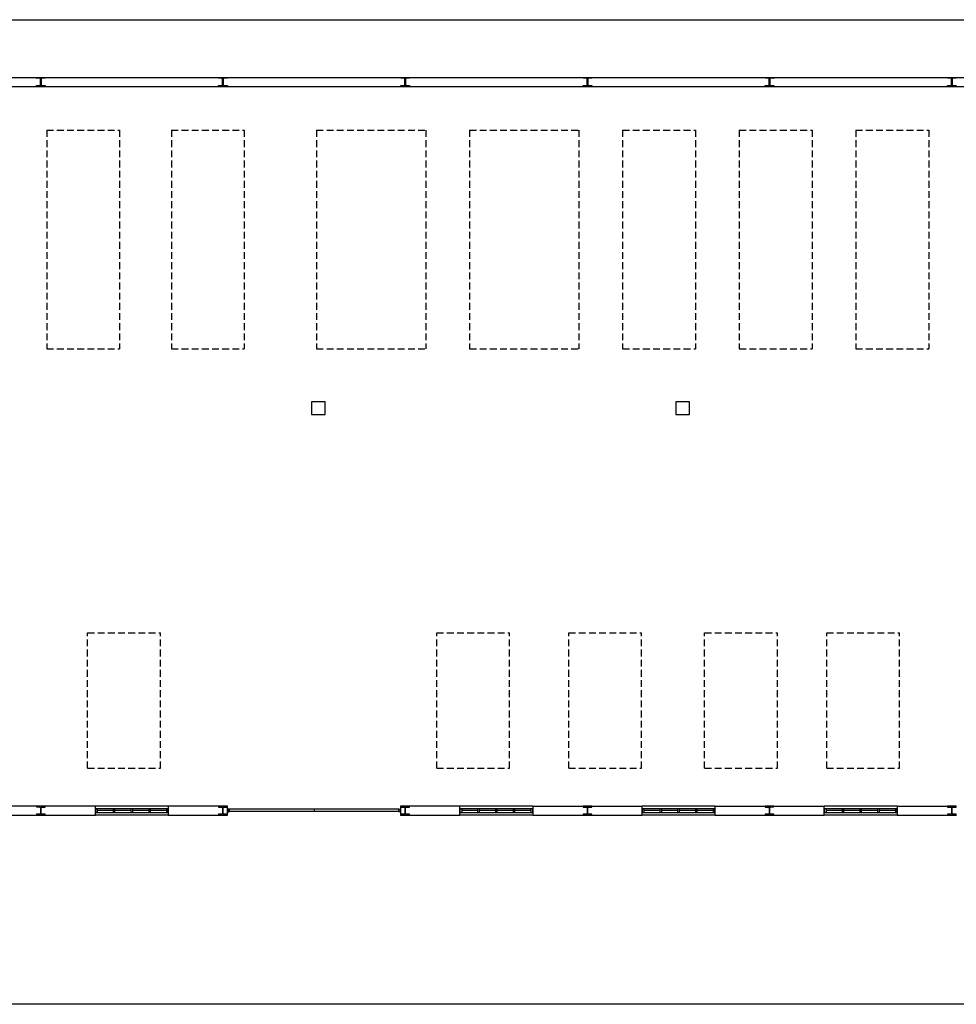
# Model space of a CAD drawing. Header units: millimetres. Extents: x -559 to 10735, y -2326 to 222.
# Tile 675 of 678: x 9973 to 10111, y -872 to -726. Entities that reach past the tile are written whole.
import ezdxf

# ---------------------------------------------------------------- set-up
doc = ezdxf.new("R2010")
doc.units = ezdxf.units.MM
doc.header["$LTSCALE"] = 4
doc.linetypes.add('HIDDEN', pattern=[0.375, 0.25, -0.125])
doc.layers.add('Extremos da Area Total', color=253, linetype='Continuous')
doc.layers.add('Planta Baixa', color=251, linetype='Continuous')

# ---------------------------------------------------------------- blocks, each defined once
blk = doc.blocks.new('AUW01D3S-flat-22-flat-1')
at = {"color": 9}
for p, q in [((0, 0.125), (-2, 0.125)), ((0, -0.125), (-2, -0.125))]:
    blk.add_line(p, q, dxfattribs=at)
blk = doc.blocks.new('AUD18D1S-flat-52-flat-1')
at = {"color": 9}
for p, q in [((-2, -0.125), (-2, 0.125)), ((0, 0.125), (0, -0.125))]:
    blk.add_line(p, q, dxfattribs=at)
blk = doc.blocks.new('AUD19D1S-flat-52-flat-1')
at = {"color": 9}
for p, q in [((-2, 0), (-2, 0)), ((0, 0), (0, 0))]:
    blk.add_line(p, q, dxfattribs=at)
blk = doc.blocks.new('AUD37D1S-flat-152-flat-1')
at = {"color": 9}
for p, q in [((-0.05, 0.05), (-0.05, -0.05)), ((0, 0.05), (-0.05, 0.05)), ((0, -0.05), (0, 0.05)), ((-0.05, -0.05), (0, -0.05))]:
    blk.add_line(p, q, dxfattribs=at)
at = {"color": 9, "width": 0.5, "flags": 3}
for p in [(-0.05, 0), (-0.05, -0.05)]:
    blk.add_attdef('JAMBPT', p, '', height=0.01, rotation=180, dxfattribs=at)
at = {"color": 9, "oblique": 36.8699, "width": 1.25, "flags": 3}
for p in [(-0.05, 0.05), (-0.05, 0), (-0.05, -0.05)]:
    blk.add_attdef('JAMBPT', p, '', height=0.00632, rotation=243.4349, dxfattribs=at)
blk = doc.blocks.new('AUD37D1S-flat-151-flat-1')
at = {"color": 9}
for p, q in [((0, -0.05), (0, 0.05)), ((0, 0.05), (0.05, 0.05)), ((0.05, 0.05), (0.05, -0.05)), ((0.05, -0.05), (0, -0.05))]:
    blk.add_line(p, q, dxfattribs=at)
at = {"color": 9, "text_generation_flag": 4, "width": 1.25, "flags": 3}
for p in [(0.05, 0.05), (0.05, 0), (0.05, -0.05)]:
    blk.add_attdef('JAMBPT', p, '', height=0.00632, rotation=296.5651, dxfattribs=at)
at = {"color": 9, "text_generation_flag": 4, "width": 0.5, "flags": 3}
for p in [(0.05, 0), (0.05, -0.05)]:
    blk.add_attdef('JAMBPT', p, '', height=0.01, dxfattribs=at)
blk = doc.blocks.new('AUD40D1S-flat-44-flat-1')
at = {"color": 9}
for p, q in [((-1, 0.05), (-1, -0.05)), ((1, 0.05), (-1, 0.05)), ((1, -0.05), (1, 0.05)), ((-1, -0.05), (1, -0.05))]:
    blk.add_line(p, q, dxfattribs=at)
blk = doc.blocks.new('AUD40D1S-flat-43-flat-1')
at = {"color": 9}
for p, q in [((-1, 0.05), (-1, -0.05)), ((1, 0.05), (-1, 0.05)), ((1, -0.05), (1, 0.05)), ((-1, -0.05), (1, -0.05))]:
    blk.add_line(p, q, dxfattribs=at)
blk = doc.blocks.new('AUD37D1S-flat-150-flat-1')
at = {"color": 9}
for p, q in [((-0.05, 0.05), (-0.05, -0.05)), ((0, 0.05), (-0.05, 0.05)), ((0, -0.05), (0, 0.05)), ((-0.05, -0.05), (0, -0.05))]:
    blk.add_line(p, q, dxfattribs=at)
at = {"color": 9, "width": 0.5, "flags": 3}
for p in [(-0.05, 0), (-0.05, -0.05)]:
    blk.add_attdef('JAMBPT', p, '', height=0.01, rotation=180, dxfattribs=at)
at = {"color": 9, "oblique": 36.8699, "width": 1.25, "flags": 3}
for p in [(-0.05, 0.05), (-0.05, 0), (-0.05, -0.05)]:
    blk.add_attdef('JAMBPT', p, '', height=0.00632, rotation=243.4349, dxfattribs=at)
blk = doc.blocks.new('AUD37D1S-flat-149-flat-1')
at = {"color": 9}
for p, q in [((-0.05, 0.05), (-0.05, -0.05)), ((0, 0.05), (-0.05, 0.05)), ((0, -0.05), (0, 0.05)), ((-0.05, -0.05), (0, -0.05))]:
    blk.add_line(p, q, dxfattribs=at)
at = {"color": 9, "width": 0.5, "flags": 3}
for p in [(-0.05, 0), (-0.05, -0.05)]:
    blk.add_attdef('JAMBPT', p, '', height=0.01, rotation=180, dxfattribs=at)
at = {"color": 9, "oblique": 36.8699, "width": 1.25, "flags": 3}
for p in [(-0.05, 0.05), (-0.05, 0), (-0.05, -0.05)]:
    blk.add_attdef('JAMBPT', p, '', height=0.00632, rotation=243.4349, dxfattribs=at)
blk = doc.blocks.new('AUD37D1S-flat-148-flat-1')
at = {"color": 9}
for p, q in [((-0.05, 0.05), (-0.05, -0.05)), ((0, 0.05), (-0.05, 0.05)), ((0, -0.05), (0, 0.05)), ((-0.05, -0.05), (0, -0.05))]:
    blk.add_line(p, q, dxfattribs=at)
at = {"color": 9, "width": 0.5, "flags": 3}
for p in [(-0.05, 0), (-0.05, -0.05)]:
    blk.add_attdef('JAMBPT', p, '', height=0.01, rotation=180, dxfattribs=at)
at = {"color": 9, "oblique": 36.8699, "width": 1.25, "flags": 3}
for p in [(-0.05, 0.05), (-0.05, 0), (-0.05, -0.05)]:
    blk.add_attdef('JAMBPT', p, '', height=0.00632, rotation=243.4349, dxfattribs=at)
blk = doc.blocks.new('AUW01D1S-flat-68-flat-1')
at = {"color": 9}
blk.add_line((0.21875, 0), (-0.21875, 0), dxfattribs=at)
blk = doc.blocks.new('AUW01D1S-flat-67-flat-1')
at = {"color": 9}
blk.add_line((0.21875, 0), (-0.21875, 0), dxfattribs=at)
blk = doc.blocks.new('AUW01D1S-flat-66-flat-1')
at = {"color": 9}
blk.add_line((0.21875, 0), (-0.21875, 0), dxfattribs=at)
blk = doc.blocks.new('AUW01D1S-flat-65-flat-1')
at = {"color": 9}
blk.add_line((0.21875, 0), (-0.21875, 0), dxfattribs=at)
blk = doc.blocks.new('AUW01D3S-flat-21-flat-1')
at = {"color": 9}
for p, q in [((0, 0.125), (-2, 0.125)), ((0, -0.125), (-2, -0.125))]:
    blk.add_line(p, q, dxfattribs=at)
blk = doc.blocks.new('AUD18D1S-flat-51-flat-1')
at = {"color": 9}
for p, q in [((-2, -0.125), (-2, 0.125)), ((0, 0.125), (0, -0.125))]:
    blk.add_line(p, q, dxfattribs=at)
blk = doc.blocks.new('AUD19D1S-flat-51-flat-1')
at = {"color": 9}
for p, q in [((-2, 0), (-2, 0)), ((0, 0), (0, 0))]:
    blk.add_line(p, q, dxfattribs=at)
blk = doc.blocks.new('AUD37D1S-flat-147-flat-1')
at = {"color": 9}
for p, q in [((-0.05, 0.05), (-0.05, -0.05)), ((0, 0.05), (-0.05, 0.05)), ((0, -0.05), (0, 0.05)), ((-0.05, -0.05), (0, -0.05))]:
    blk.add_line(p, q, dxfattribs=at)
at = {"color": 9, "width": 0.5, "flags": 3}
for p in [(-0.05, 0), (-0.05, -0.05)]:
    blk.add_attdef('JAMBPT', p, '', height=0.01, rotation=180, dxfattribs=at)
at = {"color": 9, "oblique": 36.8699, "width": 1.25, "flags": 3}
for p in [(-0.05, 0.05), (-0.05, 0), (-0.05, -0.05)]:
    blk.add_attdef('JAMBPT', p, '', height=0.00632, rotation=243.4349, dxfattribs=at)
blk = doc.blocks.new('AUD37D1S-flat-146-flat-1')
at = {"color": 9}
for p, q in [((0, -0.05), (0, 0.05)), ((0, 0.05), (0.05, 0.05)), ((0.05, 0.05), (0.05, -0.05)), ((0.05, -0.05), (0, -0.05))]:
    blk.add_line(p, q, dxfattribs=at)
at = {"color": 9, "text_generation_flag": 4, "width": 1.25, "flags": 3}
for p in [(0.05, 0.05), (0.05, 0), (0.05, -0.05)]:
    blk.add_attdef('JAMBPT', p, '', height=0.00632, rotation=296.5651, dxfattribs=at)
at = {"color": 9, "text_generation_flag": 4, "width": 0.5, "flags": 3}
for p in [(0.05, 0), (0.05, -0.05)]:
    blk.add_attdef('JAMBPT', p, '', height=0.01, dxfattribs=at)
blk = doc.blocks.new('AUD40D1S-flat-42-flat-1')
at = {"color": 9}
for p, q in [((-1, 0.05), (-1, -0.05)), ((1, 0.05), (-1, 0.05)), ((1, -0.05), (1, 0.05)), ((-1, -0.05), (1, -0.05))]:
    blk.add_line(p, q, dxfattribs=at)
blk = doc.blocks.new('AUD40D1S-flat-41-flat-1')
at = {"color": 9}
for p, q in [((-1, 0.05), (-1, -0.05)), ((1, 0.05), (-1, 0.05)), ((1, -0.05), (1, 0.05)), ((-1, -0.05), (1, -0.05))]:
    blk.add_line(p, q, dxfattribs=at)
blk = doc.blocks.new('AUD37D1S-flat-145-flat-1')
at = {"color": 9}
for p, q in [((-0.05, 0.05), (-0.05, -0.05)), ((0, 0.05), (-0.05, 0.05)), ((0, -0.05), (0, 0.05)), ((-0.05, -0.05), (0, -0.05))]:
    blk.add_line(p, q, dxfattribs=at)
at = {"color": 9, "width": 0.5, "flags": 3}
for p in [(-0.05, 0), (-0.05, -0.05)]:
    blk.add_attdef('JAMBPT', p, '', height=0.01, rotation=180, dxfattribs=at)
at = {"color": 9, "oblique": 36.8699, "width": 1.25, "flags": 3}
for p in [(-0.05, 0.05), (-0.05, 0), (-0.05, -0.05)]:
    blk.add_attdef('JAMBPT', p, '', height=0.00632, rotation=243.4349, dxfattribs=at)
blk = doc.blocks.new('AUD37D1S-flat-144-flat-1')
at = {"color": 9}
for p, q in [((-0.05, 0.05), (-0.05, -0.05)), ((0, 0.05), (-0.05, 0.05)), ((0, -0.05), (0, 0.05)), ((-0.05, -0.05), (0, -0.05))]:
    blk.add_line(p, q, dxfattribs=at)
at = {"color": 9, "width": 0.5, "flags": 3}
for p in [(-0.05, 0), (-0.05, -0.05)]:
    blk.add_attdef('JAMBPT', p, '', height=0.01, rotation=180, dxfattribs=at)
at = {"color": 9, "oblique": 36.8699, "width": 1.25, "flags": 3}
for p in [(-0.05, 0.05), (-0.05, 0), (-0.05, -0.05)]:
    blk.add_attdef('JAMBPT', p, '', height=0.00632, rotation=243.4349, dxfattribs=at)
blk = doc.blocks.new('AUD37D1S-flat-143-flat-1')
at = {"color": 9}
for p, q in [((-0.05, 0.05), (-0.05, -0.05)), ((0, 0.05), (-0.05, 0.05)), ((0, -0.05), (0, 0.05)), ((-0.05, -0.05), (0, -0.05))]:
    blk.add_line(p, q, dxfattribs=at)
at = {"color": 9, "width": 0.5, "flags": 3}
for p in [(-0.05, 0), (-0.05, -0.05)]:
    blk.add_attdef('JAMBPT', p, '', height=0.01, rotation=180, dxfattribs=at)
at = {"color": 9, "oblique": 36.8699, "width": 1.25, "flags": 3}
for p in [(-0.05, 0.05), (-0.05, 0), (-0.05, -0.05)]:
    blk.add_attdef('JAMBPT', p, '', height=0.00632, rotation=243.4349, dxfattribs=at)
blk = doc.blocks.new('AUW01D1S-flat-64-flat-1')
at = {"color": 9}
blk.add_line((0.21875, 0), (-0.21875, 0), dxfattribs=at)
blk = doc.blocks.new('AUW01D1S-flat-63-flat-1')
at = {"color": 9}
blk.add_line((0.21875, 0), (-0.21875, 0), dxfattribs=at)
blk = doc.blocks.new('AUW01D1S-flat-62-flat-1')
at = {"color": 9}
blk.add_line((0.21875, 0), (-0.21875, 0), dxfattribs=at)
blk = doc.blocks.new('AUW01D1S-flat-61-flat-1')
at = {"color": 9}
blk.add_line((0.21875, 0), (-0.21875, 0), dxfattribs=at)
blk = doc.blocks.new('AUW01D3S-flat-20-flat-1')
at = {"color": 9}
for p, q in [((0, 0.125), (-2, 0.125)), ((0, -0.125), (-2, -0.125))]:
    blk.add_line(p, q, dxfattribs=at)
blk = doc.blocks.new('AUD18D1S-flat-50-flat-1')
at = {"color": 9}
for p, q in [((-2, -0.125), (-2, 0.125)), ((0, 0.125), (0, -0.125))]:
    blk.add_line(p, q, dxfattribs=at)
blk = doc.blocks.new('AUD19D1S-flat-50-flat-1')
at = {"color": 9}
for p, q in [((-2, 0), (-2, 0)), ((0, 0), (0, 0))]:
    blk.add_line(p, q, dxfattribs=at)
blk = doc.blocks.new('AUD37D1S-flat-142-flat-1')
at = {"color": 9}
for p, q in [((-0.05, 0.05), (-0.05, -0.05)), ((0, 0.05), (-0.05, 0.05)), ((0, -0.05), (0, 0.05)), ((-0.05, -0.05), (0, -0.05))]:
    blk.add_line(p, q, dxfattribs=at)
at = {"color": 9, "width": 0.5, "flags": 3}
for p in [(-0.05, 0), (-0.05, -0.05)]:
    blk.add_attdef('JAMBPT', p, '', height=0.01, rotation=180, dxfattribs=at)
at = {"color": 9, "oblique": 36.8699, "width": 1.25, "flags": 3}
for p in [(-0.05, 0.05), (-0.05, 0), (-0.05, -0.05)]:
    blk.add_attdef('JAMBPT', p, '', height=0.00632, rotation=243.4349, dxfattribs=at)
blk = doc.blocks.new('AUD37D1S-flat-141-flat-1')
at = {"color": 9}
for p, q in [((0, -0.05), (0, 0.05)), ((0, 0.05), (0.05, 0.05)), ((0.05, 0.05), (0.05, -0.05)), ((0.05, -0.05), (0, -0.05))]:
    blk.add_line(p, q, dxfattribs=at)
at = {"color": 9, "text_generation_flag": 4, "width": 1.25, "flags": 3}
for p in [(0.05, 0.05), (0.05, 0), (0.05, -0.05)]:
    blk.add_attdef('JAMBPT', p, '', height=0.00632, rotation=296.5651, dxfattribs=at)
at = {"color": 9, "text_generation_flag": 4, "width": 0.5, "flags": 3}
for p in [(0.05, 0), (0.05, -0.05)]:
    blk.add_attdef('JAMBPT', p, '', height=0.01, dxfattribs=at)
blk = doc.blocks.new('AUD40D1S-flat-40-flat-1')
at = {"color": 9}
for p, q in [((-1, 0.05), (-1, -0.05)), ((1, 0.05), (-1, 0.05)), ((1, -0.05), (1, 0.05)), ((-1, -0.05), (1, -0.05))]:
    blk.add_line(p, q, dxfattribs=at)
blk = doc.blocks.new('AUD40D1S-flat-39-flat-1')
at = {"color": 9}
for p, q in [((-1, 0.05), (-1, -0.05)), ((1, 0.05), (-1, 0.05)), ((1, -0.05), (1, 0.05)), ((-1, -0.05), (1, -0.05))]:
    blk.add_line(p, q, dxfattribs=at)
blk = doc.blocks.new('AUD37D1S-flat-140-flat-1')
at = {"color": 9}
for p, q in [((-0.05, 0.05), (-0.05, -0.05)), ((0, 0.05), (-0.05, 0.05)), ((0, -0.05), (0, 0.05)), ((-0.05, -0.05), (0, -0.05))]:
    blk.add_line(p, q, dxfattribs=at)
at = {"color": 9, "width": 0.5, "flags": 3}
for p in [(-0.05, 0), (-0.05, -0.05)]:
    blk.add_attdef('JAMBPT', p, '', height=0.01, rotation=180, dxfattribs=at)
at = {"color": 9, "oblique": 36.8699, "width": 1.25, "flags": 3}
for p in [(-0.05, 0.05), (-0.05, 0), (-0.05, -0.05)]:
    blk.add_attdef('JAMBPT', p, '', height=0.00632, rotation=243.4349, dxfattribs=at)
blk = doc.blocks.new('AUD37D1S-flat-139-flat-1')
at = {"color": 9}
for p, q in [((-0.05, 0.05), (-0.05, -0.05)), ((0, 0.05), (-0.05, 0.05)), ((0, -0.05), (0, 0.05)), ((-0.05, -0.05), (0, -0.05))]:
    blk.add_line(p, q, dxfattribs=at)
at = {"color": 9, "width": 0.5, "flags": 3}
for p in [(-0.05, 0), (-0.05, -0.05)]:
    blk.add_attdef('JAMBPT', p, '', height=0.01, rotation=180, dxfattribs=at)
at = {"color": 9, "oblique": 36.8699, "width": 1.25, "flags": 3}
for p in [(-0.05, 0.05), (-0.05, 0), (-0.05, -0.05)]:
    blk.add_attdef('JAMBPT', p, '', height=0.00632, rotation=243.4349, dxfattribs=at)
blk = doc.blocks.new('AUD37D1S-flat-138-flat-1')
at = {"color": 9}
for p, q in [((-0.05, 0.05), (-0.05, -0.05)), ((0, 0.05), (-0.05, 0.05)), ((0, -0.05), (0, 0.05)), ((-0.05, -0.05), (0, -0.05))]:
    blk.add_line(p, q, dxfattribs=at)
at = {"color": 9, "width": 0.5, "flags": 3}
for p in [(-0.05, 0), (-0.05, -0.05)]:
    blk.add_attdef('JAMBPT', p, '', height=0.01, rotation=180, dxfattribs=at)
at = {"color": 9, "oblique": 36.8699, "width": 1.25, "flags": 3}
for p in [(-0.05, 0.05), (-0.05, 0), (-0.05, -0.05)]:
    blk.add_attdef('JAMBPT', p, '', height=0.00632, rotation=243.4349, dxfattribs=at)
blk = doc.blocks.new('AUW01D1S-flat-60-flat-1')
at = {"color": 9}
blk.add_line((0.21875, 0), (-0.21875, 0), dxfattribs=at)
blk = doc.blocks.new('AUW01D1S-flat-59-flat-1')
at = {"color": 9}
blk.add_line((0.21875, 0), (-0.21875, 0), dxfattribs=at)
blk = doc.blocks.new('AUW01D1S-flat-58-flat-1')
at = {"color": 9}
blk.add_line((0.21875, 0), (-0.21875, 0), dxfattribs=at)
blk = doc.blocks.new('AUW01D1S-flat-57-flat-1')
at = {"color": 9}
blk.add_line((0.21875, 0), (-0.21875, 0), dxfattribs=at)
blk = doc.blocks.new('AUW01D3S-flat-19-flat-1')
at = {"color": 9}
for p, q in [((0, 0.125), (-2, 0.125)), ((0, -0.125), (-2, -0.125))]:
    blk.add_line(p, q, dxfattribs=at)
blk = doc.blocks.new('AUD18D1S-flat-49-flat-1')
at = {"color": 9}
for p, q in [((-2, -0.125), (-2, 0.125)), ((0, 0.125), (0, -0.125))]:
    blk.add_line(p, q, dxfattribs=at)
blk = doc.blocks.new('AUD19D1S-flat-49-flat-1')
at = {"color": 9}
for p, q in [((-2, 0), (-2, 0)), ((0, 0), (0, 0))]:
    blk.add_line(p, q, dxfattribs=at)
blk = doc.blocks.new('AUD37D1S-flat-137-flat-1')
at = {"color": 9}
for p, q in [((-0.05, 0.05), (-0.05, -0.05)), ((0, 0.05), (-0.05, 0.05)), ((0, -0.05), (0, 0.05)), ((-0.05, -0.05), (0, -0.05))]:
    blk.add_line(p, q, dxfattribs=at)
at = {"color": 9, "width": 0.5, "flags": 3}
for p in [(-0.05, 0), (-0.05, -0.05)]:
    blk.add_attdef('JAMBPT', p, '', height=0.01, rotation=180, dxfattribs=at)
at = {"color": 9, "oblique": 36.8699, "width": 1.25, "flags": 3}
for p in [(-0.05, 0.05), (-0.05, 0), (-0.05, -0.05)]:
    blk.add_attdef('JAMBPT', p, '', height=0.00632, rotation=243.4349, dxfattribs=at)
blk = doc.blocks.new('AUD37D1S-flat-136-flat-1')
at = {"color": 9}
for p, q in [((0, -0.05), (0, 0.05)), ((0, 0.05), (0.05, 0.05)), ((0.05, 0.05), (0.05, -0.05)), ((0.05, -0.05), (0, -0.05))]:
    blk.add_line(p, q, dxfattribs=at)
at = {"color": 9, "text_generation_flag": 4, "width": 1.25, "flags": 3}
for p in [(0.05, 0.05), (0.05, 0), (0.05, -0.05)]:
    blk.add_attdef('JAMBPT', p, '', height=0.00632, rotation=296.5651, dxfattribs=at)
at = {"color": 9, "text_generation_flag": 4, "width": 0.5, "flags": 3}
for p in [(0.05, 0), (0.05, -0.05)]:
    blk.add_attdef('JAMBPT', p, '', height=0.01, dxfattribs=at)
blk = doc.blocks.new('AUD40D1S-flat-38-flat-1')
at = {"color": 9}
for p, q in [((-1, 0.05), (-1, -0.05)), ((1, 0.05), (-1, 0.05)), ((1, -0.05), (1, 0.05)), ((-1, -0.05), (1, -0.05))]:
    blk.add_line(p, q, dxfattribs=at)
blk = doc.blocks.new('AUD40D1S-flat-37-flat-1')
at = {"color": 9}
for p, q in [((-1, 0.05), (-1, -0.05)), ((1, 0.05), (-1, 0.05)), ((1, -0.05), (1, 0.05)), ((-1, -0.05), (1, -0.05))]:
    blk.add_line(p, q, dxfattribs=at)
blk = doc.blocks.new('AUD37D1S-flat-135-flat-1')
at = {"color": 9}
for p, q in [((-0.05, 0.05), (-0.05, -0.05)), ((0, 0.05), (-0.05, 0.05)), ((0, -0.05), (0, 0.05)), ((-0.05, -0.05), (0, -0.05))]:
    blk.add_line(p, q, dxfattribs=at)
at = {"color": 9, "width": 0.5, "flags": 3}
for p in [(-0.05, 0), (-0.05, -0.05)]:
    blk.add_attdef('JAMBPT', p, '', height=0.01, rotation=180, dxfattribs=at)
at = {"color": 9, "oblique": 36.8699, "width": 1.25, "flags": 3}
for p in [(-0.05, 0.05), (-0.05, 0), (-0.05, -0.05)]:
    blk.add_attdef('JAMBPT', p, '', height=0.00632, rotation=243.4349, dxfattribs=at)
blk = doc.blocks.new('AUD37D1S-flat-134-flat-1')
at = {"color": 9}
for p, q in [((-0.05, 0.05), (-0.05, -0.05)), ((0, 0.05), (-0.05, 0.05)), ((0, -0.05), (0, 0.05)), ((-0.05, -0.05), (0, -0.05))]:
    blk.add_line(p, q, dxfattribs=at)
at = {"color": 9, "width": 0.5, "flags": 3}
for p in [(-0.05, 0), (-0.05, -0.05)]:
    blk.add_attdef('JAMBPT', p, '', height=0.01, rotation=180, dxfattribs=at)
at = {"color": 9, "oblique": 36.8699, "width": 1.25, "flags": 3}
for p in [(-0.05, 0.05), (-0.05, 0), (-0.05, -0.05)]:
    blk.add_attdef('JAMBPT', p, '', height=0.00632, rotation=243.4349, dxfattribs=at)
blk = doc.blocks.new('AUD37D1S-flat-133-flat-1')
at = {"color": 9}
for p, q in [((-0.05, 0.05), (-0.05, -0.05)), ((0, 0.05), (-0.05, 0.05)), ((0, -0.05), (0, 0.05)), ((-0.05, -0.05), (0, -0.05))]:
    blk.add_line(p, q, dxfattribs=at)
at = {"color": 9, "width": 0.5, "flags": 3}
for p in [(-0.05, 0), (-0.05, -0.05)]:
    blk.add_attdef('JAMBPT', p, '', height=0.01, rotation=180, dxfattribs=at)
at = {"color": 9, "oblique": 36.8699, "width": 1.25, "flags": 3}
for p in [(-0.05, 0.05), (-0.05, 0), (-0.05, -0.05)]:
    blk.add_attdef('JAMBPT', p, '', height=0.00632, rotation=243.4349, dxfattribs=at)
blk = doc.blocks.new('AUW01D1S-flat-56-flat-1')
at = {"color": 9}
blk.add_line((0.21875, 0), (-0.21875, 0), dxfattribs=at)
blk = doc.blocks.new('AUW01D1S-flat-55-flat-1')
at = {"color": 9}
blk.add_line((0.21875, 0), (-0.21875, 0), dxfattribs=at)
blk = doc.blocks.new('AUW01D1S-flat-54-flat-1')
at = {"color": 9}
blk.add_line((0.21875, 0), (-0.21875, 0), dxfattribs=at)
blk = doc.blocks.new('AUW01D1S-flat-53-flat-1')
at = {"color": 9}
blk.add_line((0.21875, 0), (-0.21875, 0), dxfattribs=at)
blk = doc.blocks.new('AUD18D1S-flat-23-flat-1')
at = {"color": 9}
for p, q in [((0, -0.125), (0, 0.125)), ((4.75, 0.125), (4.75, -0.125))]:
    blk.add_line(p, q, dxfattribs=at)
blk = doc.blocks.new('AUD19D1S-flat-23-flat-1')
at = {"color": 9}
for p, q in [((0, 0), (0, 0)), ((4.75, 0), (4.75, 0))]:
    blk.add_line(p, q, dxfattribs=at)
blk = doc.blocks.new('AUD37D1S-flat-64-flat-1')
at = {"color": 9}
for p, q in [((0, 0.0375), (0, -0.0375)), ((0.05, 0.0375), (0, 0.0375)), ((0.05, -0.0375), (0.05, 0.0375)), ((0, -0.0375), (0.05, -0.0375))]:
    blk.add_line(p, q, dxfattribs=at)
at = {"color": 9, "oblique": 22.61986, "width": 1.083333, "flags": 3}
for p in [(0.05, 0.0375), (0.05, 0), (0.05, -0.0375)]:
    blk.add_attdef('JAMBPT', p, '', height=0.00588, rotation=56.30993, dxfattribs=at)
at = {"color": 9, "width": 0.666667, "flags": 3}
for p in [(0.05, 0.0375), (0.05, 0)]:
    blk.add_attdef('JAMBPT', p, '', height=0.0075, dxfattribs=at)
blk = doc.blocks.new('AUD37D1S-flat-63-flat-1')
at = {"color": 9}
for p, q in [((-0.05, 0.0375), (0, 0.0375)), ((-0.05, -0.0375), (-0.05, 0.0375)), ((0, 0.0375), (0, -0.0375)), ((0, -0.0375), (-0.05, -0.0375))]:
    blk.add_line(p, q, dxfattribs=at)
at = {"color": 9, "text_generation_flag": 4, "flags": 3}
for p, height, rotation, width in [((-0.05, 0.0375), 0.0075, 180, 0.666667), ((-0.05, 0), 0.0075, 180, 0.666667), ((-0.05, 0.0375), 0.00588, 123.69007, 1.083333), ((-0.05, 0), 0.00588, 123.69007, 1.083333), ((-0.05, -0.0375), 0.00588, 123.69007, 1.083333)]:
    blk.add_attdef('JAMBPT', p, '', height=height, rotation=rotation, dxfattribs=dict(at, width=width))
blk = doc.blocks.new('AUD41D1S-flat-13-flat-1')
at = {"color": 9}
for p, q in [((-2.375, 0.0375), (-2.375, -0.0375)), ((2.375, -0.0375), (2.375, 0.0375))]:
    blk.add_line(p, q, dxfattribs=at)
blk = doc.blocks.new('AUD10D1S-flat-2-flat-1')
at = {"color": 9}
for p, q in [((0, 0), (0, -0.05)), ((4.65, 0), (0, 0)), ((4.65, -0.05), (4.65, 0)), ((0, -0.05), (4.65, -0.05))]:
    blk.add_line(p, q, dxfattribs=at)

msp = doc.modelspace()

# ---------------------------------------------------------------- linework, layer by layer
at = {"layer": 'Extremos da Area Total'}
msp.add_lwpolyline([(9728.59, -743.4), (9728.59, -726.48), (10231.4, -726.48), (10231.4, -871.76), (9728.59, -871.76), (9728.59, -746.25)], dxfattribs=at)
at = {"layer": 'Planta Baixa'}
for p, q in [((9872.62, -734.99), (10172.21, -734.99)), ((9872.62, -736.33), (10172.21, -736.33)), ((9984.04, -842.51), (9967.92, -842.51)), ((10003.53, -842.51), (9994.8, -842.51)), ((10037.81, -842.51), (10029.07, -842.51)), ((10048.56, -842.51), (10064.69, -842.51)), ((10075.44, -842.51), (10091.57, -842.51)), ((10102.32, -842.51), (10111.06, -842.51)), ((9967.92, -843.86), (9984.04, -843.86)), ((9994.8, -843.86), (10003.53, -843.86)), ((10016.3, -842.98), (10016.3, -843.25)), ((10029.07, -843.86), (10037.81, -843.86)), ((10048.56, -843.86), (10064.69, -843.86)), ((10075.44, -843.86), (10091.57, -843.86)), ((10102.32, -843.86), (10111.06, -843.86))]:
    msp.add_line(p, q, dxfattribs=at)
at = {"layer": 'Planta Baixa', "linetype": 'HIDDEN'}
for p, q in [((9976.87, -742.77), (9987.62, -742.77)), ((9976.87, -742.77), (9976.87, -775.03)), ((9987.62, -742.77), (9987.62, -775.03)), ((9995.26, -742.77), (10006.01, -742.77)), ((9995.26, -742.77), (9995.26, -775.03)), ((10006.01, -742.77), (10006.01, -775.03)), ((10016.66, -742.77), (10016.66, -775.03)), ((10016.66, -742.77), (10032.78, -742.77)), ((10032.78, -742.77), (10032.78, -775.03)), ((10039.24, -742.77), (10055.36, -742.77)), ((10039.24, -742.77), (10039.24, -775.03)), ((10055.36, -742.77), (10055.36, -775.03)), ((10061.82, -742.77), (10061.82, -775.03)), ((10061.82, -742.77), (10072.57, -742.77)), ((10072.57, -742.77), (10072.57, -775.03)), ((10079.02, -742.77), (10089.77, -742.77)), ((10079.02, -742.77), (10079.02, -775.03)), ((10089.77, -742.77), (10089.77, -775.03)), ((10096.22, -742.77), (10096.22, -775.03)), ((10096.22, -742.77), (10106.98, -742.77)), ((10106.98, -742.77), (10106.98, -775.03)), ((9976.87, -775.03), (9987.62, -775.03)), ((9995.26, -775.03), (10006.01, -775.03)), ((10016.66, -775.03), (10032.78, -775.03)), ((10039.24, -775.03), (10055.36, -775.03)), ((10061.82, -775.03), (10072.57, -775.03)), ((10079.02, -775.03), (10089.77, -775.03)), ((10096.22, -775.03), (10106.98, -775.03)), ((9982.89, -836.93), (9982.89, -816.93)), ((9982.89, -816.93), (9993.64, -816.93)), ((9993.64, -836.93), (9993.64, -816.93)), ((10034.4, -836.93), (10034.4, -816.93)), ((10034.4, -816.93), (10045.15, -816.93)), ((10045.15, -836.93), (10045.15, -816.93)), ((10053.86, -816.93), (10064.61, -816.93)), ((10053.86, -836.93), (10053.86, -816.93)), ((10064.61, -836.93), (10064.61, -816.93)), ((10073.91, -816.93), (10084.66, -816.93)), ((10073.91, -836.93), (10073.91, -816.93)), ((10084.66, -836.93), (10084.66, -816.93)), ((10091.92, -836.93), (10091.92, -816.93)), ((10091.92, -816.93), (10102.67, -816.93)), ((10102.67, -836.93), (10102.67, -816.93)), ((9982.89, -836.93), (9993.64, -836.93)), ((10034.4, -836.93), (10045.15, -836.93)), ((10053.86, -836.93), (10064.61, -836.93)), ((10073.91, -836.93), (10084.66, -836.93)), ((10091.92, -836.93), (10102.67, -836.93))]:
    msp.add_line(p, q, dxfattribs=at)
at = {"layer": 'Planta Baixa'}
for points in [[(9975.34, -736.31), (9975.34, -736.2), (9975.87, -736.2, 0.414214), (9975.93, -736.14), (9975.92, -735.18, 0.414214), (9975.87, -735.12), (9975.33, -735.13), (9975.33, -735.02), (9976.62, -735.01), (9976.62, -735.12), (9976.08, -735.12, 0.414214), (9976.03, -735.18), (9976.04, -736.14, 0.414214), (9976.09, -736.2), (9976.63, -736.19), (9976.63, -736.3)], [(10003.51, -735.01), (10003.51, -735.12), (10002.97, -735.12, 0.414214), (10002.91, -735.18), (10002.91, -736.14, 0.414214), (10002.97, -736.2), (10003.51, -736.2), (10003.51, -736.3), (10002.22, -736.3), (10002.22, -736.2), (10002.75, -736.2, 0.414214), (10002.81, -736.14), (10002.81, -735.18, 0.414214), (10002.75, -735.12), (10002.22, -735.12), (10002.22, -735.01)], [(10030.39, -735.01), (10030.39, -735.12), (10029.85, -735.12, 0.414214), (10029.8, -735.18), (10029.8, -736.14, 0.414214), (10029.85, -736.2), (10030.39, -736.2), (10030.39, -736.3), (10029.1, -736.3), (10029.1, -736.2), (10029.63, -736.2, 0.414214), (10029.69, -736.14), (10029.69, -735.18, 0.414214), (10029.63, -735.12), (10029.1, -735.12), (10029.1, -735.01)], [(10057.27, -735.01), (10057.27, -735.12), (10056.73, -735.12, 0.414214), (10056.68, -735.18), (10056.68, -736.14, 0.414214), (10056.73, -736.2), (10057.27, -736.2), (10057.27, -736.3), (10055.98, -736.3), (10055.98, -736.2), (10056.52, -736.2, 0.414214), (10056.57, -736.14), (10056.57, -735.18, 0.414214), (10056.52, -735.12), (10055.98, -735.12), (10055.98, -735.01)], [(10084.15, -735.02), (10084.15, -735.13), (10083.61, -735.12, 0.414214), (10083.56, -735.18), (10083.56, -736.14, 0.414214), (10083.61, -736.2), (10084.15, -736.2), (10084.15, -736.31), (10082.86, -736.3), (10082.86, -736.19), (10083.39, -736.2, 0.414214), (10083.45, -736.14), (10083.45, -735.18, 0.414214), (10083.4, -735.12), (10082.86, -735.12), (10082.86, -735.01)], [(10111.03, -735.01), (10111.03, -735.12), (10110.49, -735.12, 0.414214), (10110.44, -735.18), (10110.44, -736.14, 0.414214), (10110.49, -736.2), (10111.03, -736.2), (10111.03, -736.3), (10109.74, -736.3), (10109.74, -736.2), (10110.28, -736.2, 0.414214), (10110.33, -736.14), (10110.33, -735.18, 0.414214), (10110.28, -735.12), (10109.74, -735.12), (10109.74, -735.01)], [(9975.34, -842.54), (9975.34, -842.64), (9975.87, -842.65, -0.414214), (9975.93, -842.7), (9975.92, -843.67, -0.414214), (9975.87, -843.72), (9975.33, -843.72), (9975.33, -843.83), (9976.62, -843.83), (9976.62, -843.72), (9976.08, -843.72, -0.414214), (9976.03, -843.67), (9976.04, -842.7, -0.414214), (9976.09, -842.65), (9976.63, -842.65), (9976.63, -842.54)], [(10003.51, -843.83), (10003.51, -843.72), (10002.97, -843.72, -0.414214), (10002.91, -843.67), (10002.91, -842.7, -0.414214), (10002.97, -842.65), (10003.51, -842.65), (10003.51, -842.54), (10002.22, -842.54), (10002.22, -842.65), (10002.75, -842.65, -0.414214), (10002.81, -842.7), (10002.81, -843.67, -0.414214), (10002.75, -843.72), (10002.22, -843.72), (10002.22, -843.83)], [(10030.39, -843.83), (10030.39, -843.72), (10029.85, -843.72, -0.414214), (10029.8, -843.67), (10029.8, -842.7, -0.414214), (10029.85, -842.65), (10030.39, -842.65), (10030.39, -842.54), (10029.1, -842.54), (10029.1, -842.65), (10029.63, -842.65, -0.414214), (10029.69, -842.7), (10029.69, -843.67, -0.414214), (10029.63, -843.72), (10029.1, -843.72), (10029.1, -843.83)], [(10057.27, -843.83), (10057.27, -843.72), (10056.73, -843.72, -0.414214), (10056.68, -843.67), (10056.68, -842.7, -0.414214), (10056.73, -842.65), (10057.27, -842.65), (10057.27, -842.54), (10055.98, -842.54), (10055.98, -842.65), (10056.52, -842.65, -0.414214), (10056.57, -842.7), (10056.57, -843.67, -0.414214), (10056.52, -843.72), (10055.98, -843.72), (10055.98, -843.83)], [(10084.15, -843.83), (10084.15, -843.72), (10083.61, -843.72, -0.414214), (10083.56, -843.67), (10083.56, -842.7, -0.414214), (10083.61, -842.65), (10084.15, -842.64), (10084.15, -842.54), (10082.86, -842.54), (10082.86, -842.65), (10083.39, -842.65, -0.414214), (10083.45, -842.7), (10083.45, -843.67, -0.414214), (10083.4, -843.72), (10082.86, -843.72), (10082.86, -843.83)], [(10111.03, -843.83), (10111.03, -843.72), (10110.49, -843.72, -0.414214), (10110.44, -843.67), (10110.44, -842.7, -0.414214), (10110.49, -842.65), (10111.03, -842.65), (10111.03, -842.54), (10109.74, -842.54), (10109.74, -842.65), (10110.28, -842.65, -0.414214), (10110.33, -842.7), (10110.33, -843.67, -0.414214), (10110.28, -843.72), (10109.74, -843.72), (10109.74, -843.83)]]:
    msp.add_lwpolyline(points, format="xyb", close=True, dxfattribs=at)
for points in [[(10015.93, -784.73), (10017.94, -784.73), (10017.94, -782.88), (10015.93, -782.88)], [(10069.69, -784.73), (10071.7, -784.73), (10071.7, -782.88), (10069.69, -782.88)]]:
    msp.add_lwpolyline(points, close=True, dxfattribs=at)

# ---------------------------------------------------------------- block references
at = {"layer": 'Planta Baixa', "xscale": 5.376215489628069, "yscale": 5.376215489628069, "zscale": 5.376215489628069}
for name, p in [('AUW01D3S-flat-19-flat-1', (9994.8, -843.18)), ('AUD18D1S-flat-49-flat-1', (9994.8, -843.18)), ('AUD18D1S-flat-23-flat-1', (10003.53, -843.18)), ('AUW01D3S-flat-20-flat-1', (10048.56, -843.18)), ('AUD18D1S-flat-50-flat-1', (10048.56, -843.18)), ('AUW01D3S-flat-21-flat-1', (10075.44, -843.18)), ('AUD18D1S-flat-51-flat-1', (10075.44, -843.18)), ('AUW01D3S-flat-22-flat-1', (10102.32, -843.18)), ('AUD18D1S-flat-52-flat-1', (10102.32, -843.18)), ('AUD37D1S-flat-136-flat-1', (9984.04, -843.18)), ('AUD40D1S-flat-38-flat-1', (9989.42, -843.18)), ('AUD40D1S-flat-37-flat-1', (9989.42, -843.18)), ('AUD19D1S-flat-49-flat-1', (9994.8, -843.18)), ('AUW01D1S-flat-53-flat-1', (9985.49, -843.18)), ('AUD37D1S-flat-133-flat-1', (9986.93, -843.18)), ('AUW01D1S-flat-54-flat-1', (9988.11, -843.18)), ('AUD37D1S-flat-134-flat-1', (9989.55, -843.18)), ('AUW01D1S-flat-55-flat-1', (9990.73, -843.18)), ('AUD37D1S-flat-135-flat-1', (9992.18, -843.18)), ('AUW01D1S-flat-56-flat-1', (9993.35, -843.18)), ('AUD37D1S-flat-137-flat-1', (9994.8, -843.18)), ('AUD37D1S-flat-64-flat-1', (10003.53, -843.18)), ('AUD41D1S-flat-13-flat-1', (10016.3, -843.18)), ('AUD19D1S-flat-23-flat-1', (10003.53, -843.18)), ('AUD10D1S-flat-2-flat-1', (10003.8, -842.98)), ('AUD37D1S-flat-63-flat-1', (10029.07, -843.18)), ('AUD37D1S-flat-141-flat-1', (10037.81, -843.18)), ('AUD40D1S-flat-40-flat-1', (10043.18, -843.18)), ('AUD40D1S-flat-39-flat-1', (10043.18, -843.18)), ('AUD19D1S-flat-50-flat-1', (10048.56, -843.18)), ('AUW01D1S-flat-57-flat-1', (10039.25, -843.18)), ('AUD37D1S-flat-138-flat-1', (10040.7, -843.18)), ('AUW01D1S-flat-58-flat-1', (10041.87, -843.18)), ('AUD37D1S-flat-139-flat-1', (10043.32, -843.18)), ('AUW01D1S-flat-59-flat-1', (10044.49, -843.18)), ('AUD37D1S-flat-140-flat-1', (10045.94, -843.18)), ('AUW01D1S-flat-60-flat-1', (10047.11, -843.18)), ('AUD37D1S-flat-142-flat-1', (10048.56, -843.18)), ('AUD37D1S-flat-146-flat-1', (10064.69, -843.18)), ('AUD40D1S-flat-42-flat-1', (10070.06, -843.18)), ('AUD40D1S-flat-41-flat-1', (10070.06, -843.18)), ('AUD19D1S-flat-51-flat-1', (10075.44, -843.18)), ('AUW01D1S-flat-61-flat-1', (10066.13, -843.18)), ('AUD37D1S-flat-143-flat-1', (10067.58, -843.18)), ('AUW01D1S-flat-62-flat-1', (10068.75, -843.18)), ('AUD37D1S-flat-144-flat-1', (10070.2, -843.18)), ('AUW01D1S-flat-63-flat-1', (10071.37, -843.18)), ('AUD37D1S-flat-145-flat-1', (10072.82, -843.18)), ('AUW01D1S-flat-64-flat-1', (10073.99, -843.18)), ('AUD37D1S-flat-147-flat-1', (10075.44, -843.18)), ('AUD37D1S-flat-151-flat-1', (10091.57, -843.18)), ('AUD40D1S-flat-44-flat-1', (10096.94, -843.18)), ('AUD40D1S-flat-43-flat-1', (10096.94, -843.18)), ('AUD19D1S-flat-52-flat-1', (10102.32, -843.18)), ('AUW01D1S-flat-65-flat-1', (10093.01, -843.18)), ('AUD37D1S-flat-148-flat-1', (10094.46, -843.18)), ('AUW01D1S-flat-66-flat-1', (10095.63, -843.18)), ('AUD37D1S-flat-149-flat-1', (10097.08, -843.18)), ('AUW01D1S-flat-67-flat-1', (10098.26, -843.18)), ('AUD37D1S-flat-150-flat-1', (10099.7, -843.18)), ('AUW01D1S-flat-68-flat-1', (10100.88, -843.18)), ('AUD37D1S-flat-152-flat-1', (10102.32, -843.18))]:
    msp.add_blockref(name, p, dxfattribs=at)

doc.saveas('drawing.dxf')
